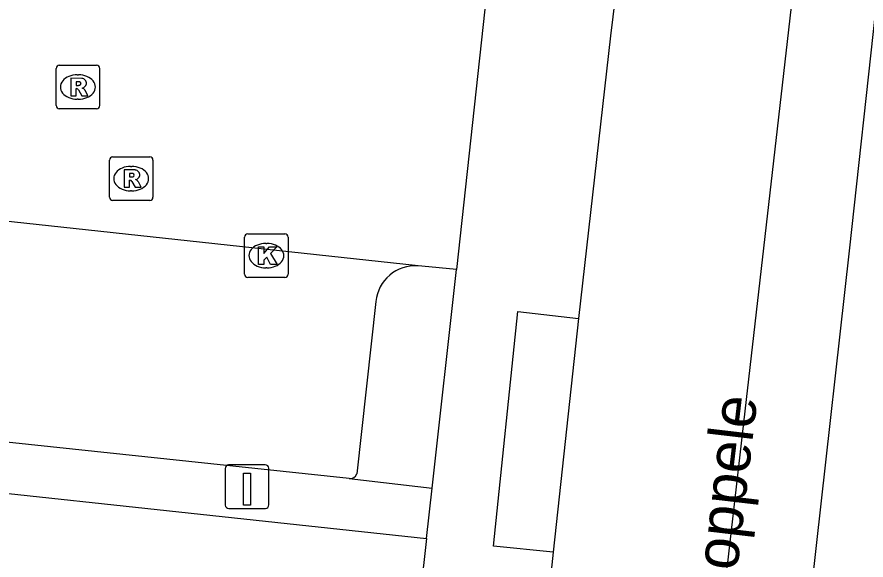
# Model space of a CAD drawing. Extents: x 162026 to 163499, y 387297 to 388169.
# Drawn here: x 162163.14 to 162182.63, y 387780.73 to 387793.2 of the extents above; entities that cross this region are included whole.
import ezdxf

# ---------------------------------------------------------------- set-up
doc = ezdxf.new("R2010")
doc.units = 0
for name, color, linetype in [('IMGEO_Groenvoorziening', 7, 'Continuous'), ('IMGEO_Kolk', 7, 'Continuous'), ('IMGEO_Laadpaal', 7, 'Continuous'), ('IMGEO_Openbare_ruimte_label', 7, 'Continuous'), ('IMGEO_Parkeervlak_open', 7, 'Continuous'), ('IMGEO_Rijbaan_lokaal_open', 7, 'Continuous'), ('IMGEO_Rioolput', 7, 'Continuous'), ('IMGEO_Voetpad_open', 7, 'Continuous')]:
    doc.layers.add(name, color=color, linetype=linetype)

msp = doc.modelspace()

# ---------------------------------------------------------------- linework, layer by layer
at = {"layer": 'IMGEO_Groenvoorziening'}
msp.add_lwpolyline([(162170.767, 387782.601), (162172.67, 387782.382)], dxfattribs=at)
at = {"layer": 'IMGEO_Kolk'}
for p, q in [((162168.439, 387788.221), (162169.291, 387788.221)), ((162168.364, 387787.295), (162168.364, 387788.147)), ((162169.365, 387788.147), (162169.365, 387787.295)), ((162168.852, 387788.001), (162168.877, 387788.001)), ((162168.875, 387787.441), (162168.85, 387787.441)), ((162169.291, 387787.221), (162168.439, 387787.221))]:
    msp.add_line(p, q, dxfattribs=at)
for points in [[(162168.439, 387788.221), (162169.291, 387788.221)], [(162168.364, 387787.295), (162168.364, 387788.147)], [(162169.365, 387788.147), (162169.365, 387787.295)], [(162168.685, 387787.921), (162168.808, 387787.921), (162168.808, 387787.77), (162168.938, 387787.921), (162169.102, 387787.921), (162168.956, 387787.77), (162169.109, 387787.521), (162168.957, 387787.521), (162168.872, 387787.685), (162168.808, 387787.618), (162168.808, 387787.521), (162168.685, 387787.521), (162168.685, 387787.921)], [(162169.291, 387787.221), (162168.439, 387787.221)]]:
    msp.add_lwpolyline(points, dxfattribs=at)
for centre, start, end in [((162168.441, 387788.145), 91.552, 178.448), ((162168.441, 387788.145), 91.552, 178.448), ((162169.289, 387788.145), 1.552, 88.448), ((162169.289, 387788.145), 1.552, 88.448), ((162168.441, 387787.297), 181.552, 268.448), ((162168.441, 387787.297), 181.552, 268.448), ((162169.289, 387787.297), 271.552, 358.448), ((162169.289, 387787.297), 271.552, 358.448)]:
    msp.add_arc(centre, 0.0765, start, end, dxfattribs=at)
for centre, major_axis, ratio, start_param, end_param in [((162168.851, 387787.721), (-0.387, 0.002), 0.722429, 4.712389, 7.853982), ((162168.876, 387787.721), (-0.39, 0.002), 0.717154, 1.570796, 4.712389)]:
    msp.add_ellipse(centre, major_axis=major_axis, ratio=ratio, start_param=start_param, end_param=end_param, dxfattribs=at)
at = {"layer": 'IMGEO_Laadpaal'}
for p, q in [((162167.921, 387782.832), (162167.921, 387781.991)), ((162167.921, 387782.832), (162167.921, 387781.991)), ((162168.837, 387782.916), (162167.996, 387782.916)), ((162168.837, 387782.916), (162167.996, 387782.916)), ((162168.921, 387782), (162168.921, 387782.841)), ((162168.921, 387782), (162168.921, 387782.841)), ((162168.005, 387781.916), (162168.846, 387781.916)), ((162168.005, 387781.916), (162168.846, 387781.916))]:
    msp.add_line(p, q, dxfattribs=at)
msp.add_lwpolyline([(162168.336, 387782.729), (162168.496, 387782.729), (162168.496, 387781.996), (162168.336, 387781.996), (162168.336, 387782.729)], dxfattribs=at)
for centre, start, end in [((162167.999, 387782.838), 92.4484, 184.2845), ((162167.999, 387782.838), 92.4484, 184.2845), ((162168.843, 387782.838), 2.4484, 94.2845), ((162168.843, 387782.838), 2.4484, 94.2845), ((162167.999, 387781.994), 182.4484, 274.2845), ((162167.999, 387781.994), 182.4484, 274.2845), ((162168.843, 387781.994), 272.4484, 4.2845), ((162168.843, 387781.994), 272.4484, 4.2845)]:
    msp.add_arc(centre, 0.0779, start, end, dxfattribs=at)
at = {"layer": 'IMGEO_Parkeervlak_open'}
for points in [[(162171.376, 387786.666), (162170.939, 387782.71)], [(162170.767, 387782.601), (162156.033, 387784.168)]]:
    msp.add_lwpolyline(points, dxfattribs=at)
for centre, radius, start, end in [((162172.289, 387786.574), 0.917, 86.4291, 174.2657), ((162170.782, 387782.768), 0.168, 265.0316, 339.695)]:
    msp.add_arc(centre, radius, start, end, dxfattribs=at)
at = {"layer": 'IMGEO_Rijbaan_lokaal_open'}
for points in [[(162180.964, 387793.918), (162178.729, 387774.397)], [(162176.873, 387793.647), (162176.767, 387792.767), (162176.029, 387786.281)], [(162173.877, 387793.382), (162173.226, 387787.405)], [(162172.346, 387787.49), (162156.006, 387789.258)], [(162173.226, 387787.405), (162172.43, 387787.481), (162172.346, 387787.49)], [(162176.029, 387786.281), (162175.451, 387780.914)], [(162175.451, 387780.914), (162175.197, 387778.502)]]:
    msp.add_lwpolyline(points, dxfattribs=at)
at = {"layer": 'IMGEO_Rioolput'}
for p, q in [((162164.036, 387791.166), (162164.036, 387792.018)), ((162164.111, 387792.092), (162164.963, 387792.092)), ((162165.037, 387792.018), (162165.037, 387791.166)), ((162164.524, 387791.872), (162164.549, 387791.872)), ((162164.547, 387791.312), (162164.522, 387791.312)), ((162164.963, 387791.092), (162164.111, 387791.092)), ((162165.335, 387789.989), (162166.187, 387789.989)), ((162165.26, 387789.063), (162165.26, 387789.915)), ((162166.261, 387789.915), (162166.261, 387789.063)), ((162165.748, 387789.769), (162165.773, 387789.769)), ((162165.771, 387789.209), (162165.746, 387789.209)), ((162166.187, 387788.989), (162165.335, 387788.989))]:
    msp.add_line(p, q, dxfattribs=at)
for points in [[(162164.036, 387791.166), (162164.036, 387792.018)], [(162164.111, 387792.092), (162164.963, 387792.092)], [(162165.037, 387792.018), (162165.037, 387791.166)], [(162164.625, 387791.79), (162164.373, 387791.792), (162164.373, 387791.392)], [(162164.373, 387791.392), (162164.497, 387791.392), (162164.497, 387791.554), (162164.508, 387791.554)], [(162164.551, 387791.711), (162164.497, 387791.711), (162164.497, 387791.63)], [(162164.497, 387791.63), (162164.549, 387791.63)], [(162164.555, 387791.525), (162164.626, 387791.392), (162164.766, 387791.392), (162164.701, 387791.518)], [(162164.963, 387791.092), (162164.111, 387791.092)], [(162165.335, 387789.989), (162166.187, 387789.989)], [(162165.26, 387789.063), (162165.26, 387789.915)], [(162166.261, 387789.915), (162166.261, 387789.063)], [(162165.849, 387789.687), (162165.597, 387789.689), (162165.597, 387789.289)], [(162165.775, 387789.608), (162165.721, 387789.608), (162165.721, 387789.527)], [(162165.597, 387789.289), (162165.721, 387789.289), (162165.721, 387789.451), (162165.732, 387789.451)], [(162165.721, 387789.527), (162165.773, 387789.527)], [(162165.779, 387789.422), (162165.85, 387789.289), (162165.99, 387789.289), (162165.925, 387789.415)], [(162166.187, 387788.989), (162165.335, 387788.989)]]:
    msp.add_lwpolyline(points, dxfattribs=at)
for centre, radius, start, end in [((162164.113, 387792.016), 0.0765, 91.552, 178.448), ((162164.113, 387792.016), 0.0765, 91.552, 178.448), ((162164.961, 387792.016), 0.0765, 1.552, 88.448), ((162164.961, 387792.016), 0.0765, 1.552, 88.448), ((162164.624, 387791.68), 0.109, 350.3612, 89.416), ((162164.507, 387791.501), 0.0533, 26.0293, 88.6989), ((162164.533, 387791.819), 0.19, 274.7715, 282.9687), ((162164.557, 387791.615), 0.0964, 77.0061, 93.1865), ((162164.571, 387791.672), 0.0378, 276.6634, 79.6772), ((162164.622, 387791.68), 0.112, 277.5842, 350.9817), ((162164.606, 387791.465), 0.108, 29.5134, 73.7905), ((162164.113, 387791.168), 0.0765, 181.552, 268.448), ((162164.113, 387791.168), 0.0765, 181.552, 268.448), ((162164.961, 387791.168), 0.0765, 271.552, 358.448), ((162164.961, 387791.168), 0.0765, 271.552, 358.448), ((162165.337, 387789.913), 0.0765, 91.552, 178.448), ((162165.337, 387789.913), 0.0765, 91.552, 178.448), ((162166.185, 387789.913), 0.0765, 1.552, 88.448), ((162166.185, 387789.913), 0.0765, 1.552, 88.448), ((162165.781, 387789.512), 0.0964, 77.0061, 93.1865), ((162165.795, 387789.569), 0.0378, 276.6634, 79.6772), ((162165.848, 387789.577), 0.109, 350.3612, 89.416), ((162165.731, 387789.398), 0.0533, 26.0293, 88.6989), ((162165.757, 387789.716), 0.19, 274.7715, 282.9687), ((162165.846, 387789.577), 0.112, 277.5842, 350.9817), ((162165.83, 387789.362), 0.108, 29.5134, 73.7905), ((162165.337, 387789.065), 0.0765, 181.552, 268.448), ((162165.337, 387789.065), 0.0765, 181.552, 268.448), ((162166.185, 387789.065), 0.0765, 271.552, 358.448), ((162166.185, 387789.065), 0.0765, 271.552, 358.448)]:
    msp.add_arc(centre, radius, start, end, dxfattribs=at)
for centre, major_axis, ratio, start_param, end_param in [((162164.523, 387791.592), (-0.387, 0.002), 0.722429, 4.712389, 7.853982), ((162164.548, 387791.592), (-0.39, 0.002), 0.717154, 1.570796, 4.712389), ((162165.747, 387789.489), (-0.387, 0.002), 0.722429, 4.712389, 7.853982), ((162165.772, 387789.489), (-0.39, 0.002), 0.717154, 1.570796, 4.712389)]:
    msp.add_ellipse(centre, major_axis=major_axis, ratio=ratio, start_param=start_param, end_param=end_param, dxfattribs=at)
at = {"layer": 'IMGEO_Voetpad_open'}
for points in [[(162180.732, 387774.305), (162182.252, 387787.828), (162182.857, 387793.357)], [(162172.67, 387782.382), (162173.226, 387787.405)], [(162175.451, 387780.914), (162174.076, 387781.053), (162174.638, 387786.435), (162176.029, 387786.281)], [(162156.468, 387782.956), (162172.543, 387781.229)], [(162172.543, 387781.229), (162172.67, 387782.382)], [(162172.543, 387781.229), (162172.275, 387778.829)]]:
    msp.add_lwpolyline(points, dxfattribs=at)

# ---------------------------------------------------------------- texts
at = {"layer": 'IMGEO_Openbare_ruimte_label'}
msp.add_text('de Koppele', height=1, rotation=83.2801, dxfattribs=at).set_placement((162179.348, 387777.738))

doc.saveas('drawing.dxf')
